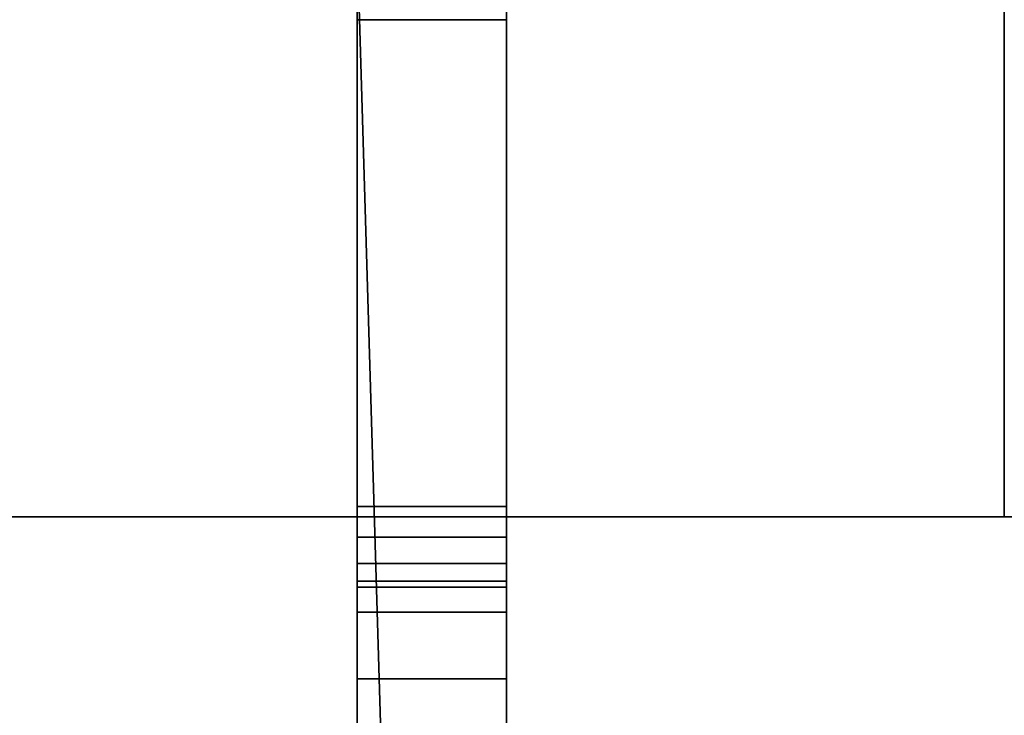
# Model space of a CAD drawing. Header units: millimetres. Extents: x -493 to 6693, y -115 to 145.
# Tile 291 of 656: x 323 to 343, y -19 to -5. Entities that reach past the tile are written whole.
import ezdxf

# ---------------------------------------------------------------- set-up
doc = ezdxf.new("R2010")
doc.units = ezdxf.units.MM
doc.layers.add('151', color=7, linetype='Continuous', true_color=0xffffff)

# ---------------------------------------------------------------- blocks, each defined once
blk = doc.blocks.new('UG_SURFACE_001')
at = {"layer": '151', "color": 252, "linetype": 'Continuous', "lineweight": 35}
for points in [[(492.5, -15, 2200.25), (492.5, 135, 2200.25), (-492.5, 135, 2200.25), (-492.5, -15, 2200.25)], [(-342.5, -15, 2050.25), (-342.5, 135, 2050.25), (342.5, 135, 2050.25), (342.5, -15, 2050.25)], [(492.5, -15, 2200.25), (-492.5, -15, 2200.25), (-342.5, -15, 2050.25), (342.5, -15, 2050.25)]]:
    blk.add_3dface(points, dxfattribs=at)
blk = doc.blocks.new('UG_SURFACE_009')
at = {"layer": '151', "color": 252, "linetype": 'Continuous', "lineweight": 35}
for points in [[(329.5, -16.913, 1758.25), (332.5, -16.913, 1758.25), (332.5, -0.913, 1758.25), (329.5, -0.913, 1758.25)], [(329.5, -0.913, 1765.25), (332.5, -0.913, 1765.25), (332.5, -16.913, 1765.25), (329.5, -16.913, 1765.25)], [(329.5, -14.789, 1771.4), (329.5, -5.013, 1771.4), (329.5, -0.913, 1765.25), (329.5, -16.913, 1765.25)], [(329.5, -16.913, 1758.25), (329.5, -0.913, 1758.25), (329.5, -4.401, 1751.978), (329.5, -5.013, 1752.1)], [(332.5, -14.789, 1752.1), (332.5, -5.013, 1752.1), (332.5, -0.913, 1758.25), (332.5, -16.913, 1758.25)], [(332.5, -16.913, 1765.25), (332.5, -0.913, 1765.25), (332.5, -4.401, 1771.522), (332.5, -5.013, 1771.4)], [(329.5, -3.413, 1744.5), (332.5, -3.413, 1744.5), (332.5, -27.565, 1744.5), (330.216, -27.454, 1744.5)], [(330.216, -27.454, 1744.5), (329.5, -27.565, 1744.5), (329.5, -3.413, 1744.5)], [(329.5, -3.413, 1779), (329.5, -27.565, 1779), (330.216, -27.454, 1779)], [(330.216, -27.454, 1779), (332.5, -27.565, 1779), (332.5, -3.413, 1779), (329.5, -3.413, 1779)], [(329.5, -14.789, 1748.9), (329.5, -5.013, 1748.9), (329.5, -3.413, 1744.5), (329.5, -27.565, 1744.5)], [(329.5, -27.565, 1779), (329.5, -3.413, 1779), (329.5, -5.013, 1774.6), (329.5, -14.789, 1774.6)], [(332.5, -14.789, 1774.6), (332.5, -5.013, 1774.6), (332.5, -3.413, 1779), (332.5, -27.565, 1779)], [(332.5, -27.565, 1744.5), (332.5, -3.413, 1744.5), (332.5, -5.013, 1748.9), (332.5, -14.789, 1748.9)], [(329.5, -5.013, 1752.1), (329.5, -18.252, 1758.516), (329.5, -16.913, 1758.25)], [(329.5, -18.252, 1758.516), (329.5, -5.013, 1752.1), (329.5, -14.789, 1752.1)], [(329.5, -5.013, 1774.6), (332.5, -5.013, 1774.6), (332.5, -14.789, 1774.6), (329.5, -14.789, 1774.6)], [(329.5, -5.013, 1752.1), (332.5, -5.013, 1752.1), (332.5, -14.789, 1752.1), (329.5, -14.789, 1752.1)], [(329.5, -14.789, 1748.9), (332.5, -14.789, 1748.9), (332.5, -5.013, 1748.9), (329.5, -5.013, 1748.9)], [(329.5, -14.789, 1771.4), (332.5, -14.789, 1771.4), (332.5, -5.013, 1771.4), (329.5, -5.013, 1771.4)], [(332.5, -5.013, 1771.4), (332.5, -18.252, 1764.984), (332.5, -16.913, 1765.25)], [(332.5, -18.252, 1764.984), (332.5, -5.013, 1771.4), (332.5, -14.789, 1771.4)], [(329.5, -16.913, 1765.25), (329.5, -15.409, 1771.515), (329.5, -14.789, 1771.4)], [(329.5, -27.565, 1744.5), (329.5, -15.409, 1749.015), (329.5, -14.789, 1748.9)], [(329.5, -14.789, 1752.1), (329.5, -15.409, 1751.985), (329.5, -19.388, 1759.275), (329.5, -18.252, 1758.516)], [(329.5, -14.789, 1774.6), (329.5, -15.409, 1774.485), (329.5, -27.565, 1779)], [(329.5, -15.409, 1771.515), (332.5, -15.409, 1771.515), (332.5, -14.789, 1771.4), (329.5, -14.789, 1771.4)], [(329.5, -14.789, 1774.6), (332.5, -14.789, 1774.6), (332.5, -15.409, 1774.485), (329.5, -15.409, 1774.485)], [(329.5, -15.409, 1749.015), (332.5, -15.409, 1749.015), (332.5, -14.789, 1748.9), (329.5, -14.789, 1748.9)], [(329.5, -14.789, 1752.1), (332.5, -14.789, 1752.1), (332.5, -15.409, 1751.985), (329.5, -15.409, 1751.985)], [(332.5, -16.913, 1758.25), (332.5, -15.409, 1751.985), (332.5, -14.789, 1752.1)], [(332.5, -27.565, 1779), (332.5, -15.409, 1774.485), (332.5, -14.789, 1774.6)], [(332.5, -14.789, 1771.4), (332.5, -15.409, 1771.515), (332.5, -19.388, 1764.225), (332.5, -18.252, 1764.984)], [(332.5, -14.789, 1748.9), (332.5, -15.409, 1749.015), (332.5, -27.565, 1744.5)], [(329.5, -15.936, 1771.86), (329.5, -15.409, 1771.515), (329.5, -16.913, 1765.25), (329.5, -18.252, 1764.984)], [(329.5, -20.147, 1760.411), (329.5, -15.409, 1751.985), (329.5, -15.936, 1751.64)], [(329.5, -27.565, 1779), (329.5, -15.409, 1774.485), (329.5, -15.936, 1774.14)], [(329.5, -15.409, 1751.985), (329.5, -20.147, 1760.411), (329.5, -19.388, 1759.275)], [(329.5, -15.936, 1749.36), (329.5, -15.409, 1749.015), (329.5, -27.565, 1744.5)], [(329.5, -15.936, 1771.86), (332.5, -15.936, 1771.86), (332.5, -15.409, 1771.515), (329.5, -15.409, 1771.515)], [(329.5, -15.409, 1774.485), (332.5, -15.409, 1774.485), (332.5, -15.936, 1774.14), (329.5, -15.936, 1774.14)], [(329.5, -15.936, 1749.36), (332.5, -15.936, 1749.36), (332.5, -15.409, 1749.015), (329.5, -15.409, 1749.015)], [(329.5, -15.409, 1751.985), (332.5, -15.409, 1751.985), (332.5, -15.936, 1751.64), (329.5, -15.936, 1751.64)], [(332.5, -20.147, 1763.089), (332.5, -15.409, 1771.515), (332.5, -15.936, 1771.86)], [(332.5, -27.565, 1744.5), (332.5, -15.409, 1749.015), (332.5, -15.936, 1749.36)], [(332.5, -16.913, 1758.25), (332.5, -18.252, 1758.516), (332.5, -15.409, 1751.985)], [(332.5, -18.252, 1758.516), (332.5, -19.388, 1759.275), (332.5, -15.409, 1751.985)], [(332.5, -15.936, 1751.64), (332.5, -15.409, 1751.985), (332.5, -19.388, 1759.275), (332.5, -20.147, 1760.411)], [(332.5, -15.936, 1774.14), (332.5, -15.409, 1774.485), (332.5, -27.565, 1779)], [(332.5, -15.409, 1771.515), (332.5, -20.147, 1763.089), (332.5, -19.388, 1764.225)], [(329.5, -15.936, 1771.86), (329.5, -18.252, 1764.984), (329.5, -19.388, 1764.225)], [(329.5, -20.147, 1763.089), (329.5, -16.289, 1772.382), (329.5, -15.936, 1771.86)], [(329.5, -15.936, 1751.64), (329.5, -16.289, 1751.118), (329.5, -20.147, 1760.411)], [(329.5, -27.565, 1744.5), (329.5, -16.289, 1749.882), (329.5, -15.936, 1749.36)], [(329.5, -15.936, 1774.14), (329.5, -16.289, 1773.618), (329.5, -27.565, 1779)], [(329.5, -19.388, 1764.225), (329.5, -20.147, 1763.089), (329.5, -15.936, 1771.86)], [(329.5, -16.289, 1772.382), (332.5, -16.289, 1772.382), (332.5, -15.936, 1771.86), (329.5, -15.936, 1771.86)], [(329.5, -15.936, 1774.14), (332.5, -15.936, 1774.14), (332.5, -16.289, 1773.618), (329.5, -16.289, 1773.618)], [(329.5, -16.289, 1749.882), (332.5, -16.289, 1749.882), (332.5, -15.936, 1749.36), (329.5, -15.936, 1749.36)], [(329.5, -15.936, 1751.64), (332.5, -15.936, 1751.64), (332.5, -16.289, 1751.118), (329.5, -16.289, 1751.118)], [(332.5, -20.147, 1760.411), (332.5, -16.289, 1751.118), (332.5, -15.936, 1751.64)], [(332.5, -27.565, 1779), (332.5, -16.289, 1773.618), (332.5, -15.936, 1774.14)], [(332.5, -15.936, 1771.86), (332.5, -16.289, 1772.382), (332.5, -20.147, 1763.089)], [(332.5, -15.936, 1749.36), (332.5, -16.289, 1749.882), (332.5, -27.565, 1744.5)], [(329.5, -27.565, 1779), (329.5, -16.413, 1773), (329.5, -16.289, 1772.382), (329.5, -20.147, 1763.089)], [(329.5, -20.147, 1760.411), (329.5, -16.289, 1751.118), (329.5, -16.413, 1750.5), (329.5, -27.565, 1744.5)], [(329.5, -27.565, 1744.5), (329.5, -16.413, 1750.5), (329.5, -16.289, 1749.882)], [(329.5, -16.289, 1773.618), (329.5, -16.413, 1773), (329.5, -27.565, 1779)], [(329.5, -16.413, 1773), (332.5, -16.413, 1773), (332.5, -16.289, 1772.382), (329.5, -16.289, 1772.382)], [(329.5, -16.289, 1773.618), (332.5, -16.289, 1773.618), (332.5, -16.413, 1773), (329.5, -16.413, 1773)], [(329.5, -16.413, 1750.5), (332.5, -16.413, 1750.5), (332.5, -16.289, 1749.882), (329.5, -16.289, 1749.882)], [(329.5, -16.289, 1751.118), (332.5, -16.289, 1751.118), (332.5, -16.413, 1750.5), (329.5, -16.413, 1750.5)], [(332.5, -27.565, 1744.5), (332.5, -16.413, 1750.5), (332.5, -16.289, 1751.118), (332.5, -20.147, 1760.411)], [(332.5, -20.147, 1763.089), (332.5, -16.289, 1772.382), (332.5, -16.413, 1773), (332.5, -27.565, 1779)], [(332.5, -27.565, 1779), (332.5, -16.413, 1773), (332.5, -16.289, 1773.618)], [(332.5, -16.289, 1749.882), (332.5, -16.413, 1750.5), (332.5, -27.565, 1744.5)], [(329.5, -18.252, 1758.516), (332.5, -18.252, 1758.516), (332.5, -16.913, 1758.25), (329.5, -16.913, 1758.25)], [(329.5, -16.913, 1765.25), (332.5, -16.913, 1765.25), (332.5, -18.252, 1764.984), (329.5, -18.252, 1764.984)], [(329.5, -19.388, 1759.275), (332.5, -19.388, 1759.275), (332.5, -18.252, 1758.516), (329.5, -18.252, 1758.516)], [(329.5, -18.252, 1764.984), (332.5, -18.252, 1764.984), (332.5, -19.388, 1764.225), (329.5, -19.388, 1764.225)]]:
    blk.add_3dface(points, dxfattribs=at)
blk = doc.blocks.new('UG_SURFACE_012')
at = {"layer": '151', "color": 252, "linetype": 'Continuous', "lineweight": 35}
for points in [[(329.5, -16.913, 323.25), (332.5, -16.913, 323.25), (332.5, -0.913, 323.25), (329.5, -0.913, 323.25)], [(329.5, -0.913, 330.25), (332.5, -0.913, 330.25), (332.5, -16.913, 330.25), (329.5, -16.913, 330.25)], [(329.5, -14.789, 336.4), (329.5, -5.013, 336.4), (329.5, -0.913, 330.25), (329.5, -16.913, 330.25)], [(329.5, -16.913, 323.25), (329.5, -0.913, 323.25), (329.5, -4.401, 316.978), (329.5, -5.013, 317.1)], [(332.5, -14.789, 317.1), (332.5, -5.013, 317.1), (332.5, -0.913, 323.25), (332.5, -16.913, 323.25)], [(332.5, -16.913, 330.25), (332.5, -0.913, 330.25), (332.5, -4.401, 336.522), (332.5, -5.013, 336.4)], [(329.5, -3.413, 309.5), (332.5, -3.413, 309.5), (332.5, -27.565, 309.5), (330.216, -27.454, 309.5)], [(330.216, -27.454, 309.5), (329.5, -27.565, 309.5), (329.5, -3.413, 309.5)], [(329.5, -3.413, 344), (329.5, -27.565, 344), (330.216, -27.454, 344)], [(330.216, -27.454, 344), (332.5, -27.565, 344), (332.5, -3.413, 344), (329.5, -3.413, 344)], [(329.5, -14.789, 313.9), (329.5, -5.013, 313.9), (329.5, -3.413, 309.5), (329.5, -27.565, 309.5)], [(329.5, -27.565, 344), (329.5, -3.413, 344), (329.5, -5.013, 339.6), (329.5, -14.789, 339.6)], [(332.5, -14.789, 339.6), (332.5, -5.013, 339.6), (332.5, -3.413, 344), (332.5, -27.565, 344)], [(332.5, -27.565, 309.5), (332.5, -3.413, 309.5), (332.5, -5.013, 313.9), (332.5, -14.789, 313.9)], [(329.5, -5.013, 317.1), (329.5, -18.252, 323.516), (329.5, -16.913, 323.25)], [(329.5, -18.252, 323.516), (329.5, -5.013, 317.1), (329.5, -14.789, 317.1)], [(329.5, -5.013, 339.6), (332.5, -5.013, 339.6), (332.5, -14.789, 339.6), (329.5, -14.789, 339.6)], [(329.5, -5.013, 317.1), (332.5, -5.013, 317.1), (332.5, -14.789, 317.1), (329.5, -14.789, 317.1)], [(329.5, -14.789, 313.9), (332.5, -14.789, 313.9), (332.5, -5.013, 313.9), (329.5, -5.013, 313.9)], [(329.5, -14.789, 336.4), (332.5, -14.789, 336.4), (332.5, -5.013, 336.4), (329.5, -5.013, 336.4)], [(332.5, -5.013, 336.4), (332.5, -18.252, 329.984), (332.5, -16.913, 330.25)], [(332.5, -18.252, 329.984), (332.5, -5.013, 336.4), (332.5, -14.789, 336.4)], [(329.5, -27.565, 309.5), (329.5, -15.409, 314.015), (329.5, -14.789, 313.9)], [(329.5, -16.913, 330.25), (329.5, -15.409, 336.515), (329.5, -14.789, 336.4)], [(329.5, -14.789, 317.1), (329.5, -15.409, 316.985), (329.5, -18.252, 323.516)], [(329.5, -14.789, 339.6), (329.5, -15.409, 339.485), (329.5, -27.565, 344)], [(329.5, -15.409, 336.515), (332.5, -15.409, 336.515), (332.5, -14.789, 336.4), (329.5, -14.789, 336.4)], [(329.5, -14.789, 339.6), (332.5, -14.789, 339.6), (332.5, -15.409, 339.485), (329.5, -15.409, 339.485)], [(329.5, -15.409, 314.015), (332.5, -15.409, 314.015), (332.5, -14.789, 313.9), (329.5, -14.789, 313.9)], [(329.5, -14.789, 317.1), (332.5, -14.789, 317.1), (332.5, -15.409, 316.985), (329.5, -15.409, 316.985)], [(332.5, -16.913, 323.25), (332.5, -15.409, 316.985), (332.5, -14.789, 317.1)], [(332.5, -27.565, 344), (332.5, -15.409, 339.485), (332.5, -14.789, 339.6)], [(332.5, -14.789, 313.9), (332.5, -15.409, 314.015), (332.5, -27.565, 309.5)], [(332.5, -14.789, 336.4), (332.5, -15.409, 336.515), (332.5, -18.252, 329.984)], [(329.5, -16.913, 330.25), (329.5, -18.252, 329.984), (329.5, -15.409, 336.515)], [(329.5, -19.388, 324.275), (329.5, -18.252, 323.516), (329.5, -15.409, 316.985), (329.5, -15.936, 316.64)], [(329.5, -15.936, 336.86), (329.5, -15.409, 336.515), (329.5, -18.252, 329.984), (329.5, -19.388, 329.225)], [(329.5, -27.565, 309.5), (329.5, -15.936, 314.36), (329.5, -15.409, 314.015)], [(329.5, -15.409, 339.485), (329.5, -15.936, 339.14), (329.5, -27.565, 344)], [(329.5, -15.936, 336.86), (332.5, -15.936, 336.86), (332.5, -15.409, 336.515), (329.5, -15.409, 336.515)], [(329.5, -15.409, 339.485), (332.5, -15.409, 339.485), (332.5, -15.936, 339.14), (329.5, -15.936, 339.14)], [(329.5, -15.936, 314.36), (332.5, -15.936, 314.36), (332.5, -15.409, 314.015), (329.5, -15.409, 314.015)], [(329.5, -15.409, 316.985), (332.5, -15.409, 316.985), (332.5, -15.936, 316.64), (329.5, -15.936, 316.64)], [(332.5, -16.913, 323.25), (332.5, -18.252, 323.516), (332.5, -15.409, 316.985)], [(332.5, -15.936, 316.64), (332.5, -15.409, 316.985), (332.5, -18.252, 323.516), (332.5, -19.388, 324.275)], [(332.5, -27.565, 344), (332.5, -15.936, 339.14), (332.5, -15.409, 339.485)], [(332.5, -15.409, 314.015), (332.5, -15.936, 314.36), (332.5, -27.565, 309.5)], [(332.5, -19.388, 329.225), (332.5, -18.252, 329.984), (332.5, -15.409, 336.515), (332.5, -15.936, 336.86)], [(329.5, -20.147, 325.411), (329.5, -15.936, 316.64), (329.5, -16.289, 316.118)], [(329.5, -27.565, 344), (329.5, -15.936, 339.14), (329.5, -16.289, 338.618)], [(329.5, -15.936, 316.64), (329.5, -20.147, 325.411), (329.5, -19.388, 324.275)], [(329.5, -16.289, 337.382), (329.5, -15.936, 336.86), (329.5, -20.147, 328.089)], [(329.5, -19.388, 329.225), (329.5, -20.147, 328.089), (329.5, -15.936, 336.86)], [(329.5, -16.289, 314.882), (329.5, -15.936, 314.36), (329.5, -27.565, 309.5)], [(329.5, -16.289, 337.382), (332.5, -16.289, 337.382), (332.5, -15.936, 336.86), (329.5, -15.936, 336.86)], [(329.5, -15.936, 339.14), (332.5, -15.936, 339.14), (332.5, -16.289, 338.618), (329.5, -16.289, 338.618)], [(329.5, -16.289, 314.882), (332.5, -16.289, 314.882), (332.5, -15.936, 314.36), (329.5, -15.936, 314.36)], [(329.5, -15.936, 316.64), (332.5, -15.936, 316.64), (332.5, -16.289, 316.118), (329.5, -16.289, 316.118)], [(332.5, -20.147, 328.089), (332.5, -15.936, 336.86), (332.5, -16.289, 337.382)], [(332.5, -27.565, 309.5), (332.5, -15.936, 314.36), (332.5, -16.289, 314.882)], [(332.5, -19.388, 324.275), (332.5, -20.147, 325.411), (332.5, -15.936, 316.64)], [(332.5, -16.289, 316.118), (332.5, -15.936, 316.64), (332.5, -20.147, 325.411)], [(332.5, -16.289, 338.618), (332.5, -15.936, 339.14), (332.5, -27.565, 344)], [(332.5, -15.936, 336.86), (332.5, -20.147, 328.089), (332.5, -19.388, 329.225)], [(329.5, -27.565, 344), (329.5, -16.413, 338), (329.5, -16.289, 337.382), (329.5, -20.147, 328.089)], [(329.5, -20.147, 325.411), (329.5, -16.289, 316.118), (329.5, -16.413, 315.5), (329.5, -27.565, 309.5)], [(329.5, -27.565, 309.5), (329.5, -16.413, 315.5), (329.5, -16.289, 314.882)], [(329.5, -16.289, 338.618), (329.5, -16.413, 338), (329.5, -27.565, 344)], [(329.5, -16.413, 338), (332.5, -16.413, 338), (332.5, -16.289, 337.382), (329.5, -16.289, 337.382)], [(329.5, -16.289, 338.618), (332.5, -16.289, 338.618), (332.5, -16.413, 338), (329.5, -16.413, 338)], [(329.5, -16.413, 315.5), (332.5, -16.413, 315.5), (332.5, -16.289, 314.882), (329.5, -16.289, 314.882)], [(329.5, -16.289, 316.118), (332.5, -16.289, 316.118), (332.5, -16.413, 315.5), (329.5, -16.413, 315.5)], [(332.5, -27.565, 309.5), (332.5, -16.413, 315.5), (332.5, -16.289, 316.118), (332.5, -20.147, 325.411)], [(332.5, -20.147, 328.089), (332.5, -16.289, 337.382), (332.5, -16.413, 338), (332.5, -27.565, 344)], [(332.5, -27.565, 344), (332.5, -16.413, 338), (332.5, -16.289, 338.618)], [(332.5, -16.289, 314.882), (332.5, -16.413, 315.5), (332.5, -27.565, 309.5)], [(329.5, -18.252, 323.516), (332.5, -18.252, 323.516), (332.5, -16.913, 323.25), (329.5, -16.913, 323.25)], [(329.5, -16.913, 330.25), (332.5, -16.913, 330.25), (332.5, -18.252, 329.984), (329.5, -18.252, 329.984)], [(329.5, -19.388, 324.275), (332.5, -19.388, 324.275), (332.5, -18.252, 323.516), (329.5, -18.252, 323.516)], [(329.5, -18.252, 329.984), (332.5, -18.252, 329.984), (332.5, -19.388, 329.225), (329.5, -19.388, 329.225)]]:
    blk.add_3dface(points, dxfattribs=at)
blk = doc.blocks.new('UG_SURFACE_017')
at = {"layer": '151', "color": 252, "linetype": 'Continuous', "lineweight": 35}
for points in [[(329.5, -16.913, 1508.25), (332.5, -16.913, 1508.25), (332.5, -0.913, 1508.25), (329.5, -0.913, 1508.25)], [(329.5, -0.913, 1515.25), (332.5, -0.913, 1515.25), (332.5, -16.913, 1515.25), (329.5, -16.913, 1515.25)], [(329.5, -14.789, 1521.4), (329.5, -5.013, 1521.4), (329.5, -0.913, 1515.25), (329.5, -16.913, 1515.25)], [(329.5, -16.913, 1508.25), (329.5, -0.913, 1508.25), (329.5, -4.401, 1501.978), (329.5, -5.013, 1502.1)], [(332.5, -14.789, 1502.1), (332.5, -5.013, 1502.1), (332.5, -0.913, 1508.25), (332.5, -16.913, 1508.25)], [(332.5, -16.913, 1515.25), (332.5, -0.913, 1515.25), (332.5, -4.401, 1521.522), (332.5, -5.013, 1521.4)], [(329.5, -3.413, 1494.5), (332.5, -3.413, 1494.5), (332.5, -27.565, 1494.5), (330.216, -27.454, 1494.5)], [(330.216, -27.454, 1494.5), (329.5, -27.565, 1494.5), (329.5, -3.413, 1494.5)], [(329.5, -3.413, 1529), (329.5, -27.565, 1529), (330.216, -27.454, 1529)], [(330.216, -27.454, 1529), (332.5, -27.565, 1529), (332.5, -3.413, 1529), (329.5, -3.413, 1529)], [(329.5, -14.789, 1498.9), (329.5, -5.013, 1498.9), (329.5, -3.413, 1494.5), (329.5, -27.565, 1494.5)], [(329.5, -27.565, 1529), (329.5, -3.413, 1529), (329.5, -5.013, 1524.6), (329.5, -14.789, 1524.6)], [(332.5, -14.789, 1524.6), (332.5, -5.013, 1524.6), (332.5, -3.413, 1529), (332.5, -27.565, 1529)], [(332.5, -27.565, 1494.5), (332.5, -3.413, 1494.5), (332.5, -5.013, 1498.9), (332.5, -14.789, 1498.9)], [(329.5, -5.013, 1502.1), (329.5, -18.252, 1508.516), (329.5, -16.913, 1508.25)], [(329.5, -18.252, 1508.516), (329.5, -5.013, 1502.1), (329.5, -14.789, 1502.1)], [(329.5, -5.013, 1524.6), (332.5, -5.013, 1524.6), (332.5, -14.789, 1524.6), (329.5, -14.789, 1524.6)], [(329.5, -5.013, 1502.1), (332.5, -5.013, 1502.1), (332.5, -14.789, 1502.1), (329.5, -14.789, 1502.1)], [(329.5, -14.789, 1498.9), (332.5, -14.789, 1498.9), (332.5, -5.013, 1498.9), (329.5, -5.013, 1498.9)], [(329.5, -14.789, 1521.4), (332.5, -14.789, 1521.4), (332.5, -5.013, 1521.4), (329.5, -5.013, 1521.4)], [(332.5, -5.013, 1521.4), (332.5, -18.252, 1514.984), (332.5, -16.913, 1515.25)], [(332.5, -18.252, 1514.984), (332.5, -5.013, 1521.4), (332.5, -14.789, 1521.4)], [(329.5, -16.913, 1515.25), (329.5, -15.409, 1521.515), (329.5, -14.789, 1521.4)], [(329.5, -27.565, 1494.5), (329.5, -15.409, 1499.015), (329.5, -14.789, 1498.9)], [(329.5, -14.789, 1502.1), (329.5, -15.409, 1501.985), (329.5, -19.388, 1509.275), (329.5, -18.252, 1508.516)], [(329.5, -14.789, 1524.6), (329.5, -15.409, 1524.485), (329.5, -27.565, 1529)], [(329.5, -15.409, 1521.515), (332.5, -15.409, 1521.515), (332.5, -14.789, 1521.4), (329.5, -14.789, 1521.4)], [(329.5, -14.789, 1524.6), (332.5, -14.789, 1524.6), (332.5, -15.409, 1524.485), (329.5, -15.409, 1524.485)], [(329.5, -15.409, 1499.015), (332.5, -15.409, 1499.015), (332.5, -14.789, 1498.9), (329.5, -14.789, 1498.9)], [(329.5, -14.789, 1502.1), (332.5, -14.789, 1502.1), (332.5, -15.409, 1501.985), (329.5, -15.409, 1501.985)], [(332.5, -16.913, 1508.25), (332.5, -15.409, 1501.985), (332.5, -14.789, 1502.1)], [(332.5, -27.565, 1529), (332.5, -15.409, 1524.485), (332.5, -14.789, 1524.6)], [(332.5, -14.789, 1521.4), (332.5, -15.409, 1521.515), (332.5, -19.388, 1514.225), (332.5, -18.252, 1514.984)], [(332.5, -14.789, 1498.9), (332.5, -15.409, 1499.015), (332.5, -27.565, 1494.5)], [(329.5, -15.936, 1521.86), (329.5, -15.409, 1521.515), (329.5, -16.913, 1515.25), (329.5, -18.252, 1514.984)], [(329.5, -20.147, 1510.411), (329.5, -15.409, 1501.985), (329.5, -15.936, 1501.64)], [(329.5, -27.565, 1529), (329.5, -15.409, 1524.485), (329.5, -15.936, 1524.14)], [(329.5, -15.409, 1501.985), (329.5, -20.147, 1510.411), (329.5, -19.388, 1509.275)], [(329.5, -15.936, 1499.36), (329.5, -15.409, 1499.015), (329.5, -27.565, 1494.5)], [(329.5, -15.936, 1521.86), (332.5, -15.936, 1521.86), (332.5, -15.409, 1521.515), (329.5, -15.409, 1521.515)], [(329.5, -15.409, 1524.485), (332.5, -15.409, 1524.485), (332.5, -15.936, 1524.14), (329.5, -15.936, 1524.14)], [(329.5, -15.936, 1499.36), (332.5, -15.936, 1499.36), (332.5, -15.409, 1499.015), (329.5, -15.409, 1499.015)], [(329.5, -15.409, 1501.985), (332.5, -15.409, 1501.985), (332.5, -15.936, 1501.64), (329.5, -15.936, 1501.64)], [(332.5, -20.147, 1513.089), (332.5, -15.409, 1521.515), (332.5, -15.936, 1521.86)], [(332.5, -27.565, 1494.5), (332.5, -15.409, 1499.015), (332.5, -15.936, 1499.36)], [(332.5, -16.913, 1508.25), (332.5, -18.252, 1508.516), (332.5, -15.409, 1501.985)], [(332.5, -18.252, 1508.516), (332.5, -19.388, 1509.275), (332.5, -15.409, 1501.985)], [(332.5, -15.936, 1501.64), (332.5, -15.409, 1501.985), (332.5, -19.388, 1509.275), (332.5, -20.147, 1510.411)], [(332.5, -15.936, 1524.14), (332.5, -15.409, 1524.485), (332.5, -27.565, 1529)], [(332.5, -15.409, 1521.515), (332.5, -20.147, 1513.089), (332.5, -19.388, 1514.225)], [(329.5, -15.936, 1521.86), (329.5, -18.252, 1514.984), (329.5, -19.388, 1514.225)], [(329.5, -20.147, 1513.089), (329.5, -16.289, 1522.382), (329.5, -15.936, 1521.86)], [(329.5, -15.936, 1501.64), (329.5, -16.289, 1501.118), (329.5, -20.147, 1510.411)], [(329.5, -27.565, 1494.5), (329.5, -16.289, 1499.882), (329.5, -15.936, 1499.36)], [(329.5, -15.936, 1524.14), (329.5, -16.289, 1523.618), (329.5, -27.565, 1529)], [(329.5, -19.388, 1514.225), (329.5, -20.147, 1513.089), (329.5, -15.936, 1521.86)], [(329.5, -16.289, 1522.382), (332.5, -16.289, 1522.382), (332.5, -15.936, 1521.86), (329.5, -15.936, 1521.86)], [(329.5, -15.936, 1524.14), (332.5, -15.936, 1524.14), (332.5, -16.289, 1523.618), (329.5, -16.289, 1523.618)], [(329.5, -16.289, 1499.882), (332.5, -16.289, 1499.882), (332.5, -15.936, 1499.36), (329.5, -15.936, 1499.36)], [(329.5, -15.936, 1501.64), (332.5, -15.936, 1501.64), (332.5, -16.289, 1501.118), (329.5, -16.289, 1501.118)], [(332.5, -20.147, 1510.411), (332.5, -16.289, 1501.118), (332.5, -15.936, 1501.64)], [(332.5, -27.565, 1529), (332.5, -16.289, 1523.618), (332.5, -15.936, 1524.14)], [(332.5, -15.936, 1521.86), (332.5, -16.289, 1522.382), (332.5, -20.147, 1513.089)], [(332.5, -15.936, 1499.36), (332.5, -16.289, 1499.882), (332.5, -27.565, 1494.5)], [(329.5, -27.565, 1529), (329.5, -16.413, 1523), (329.5, -16.289, 1522.382), (329.5, -20.147, 1513.089)], [(329.5, -20.147, 1510.411), (329.5, -16.289, 1501.118), (329.5, -16.413, 1500.5), (329.5, -27.565, 1494.5)], [(329.5, -27.565, 1494.5), (329.5, -16.413, 1500.5), (329.5, -16.289, 1499.882)], [(329.5, -16.289, 1523.618), (329.5, -16.413, 1523), (329.5, -27.565, 1529)], [(329.5, -16.413, 1523), (332.5, -16.413, 1523), (332.5, -16.289, 1522.382), (329.5, -16.289, 1522.382)], [(329.5, -16.289, 1523.618), (332.5, -16.289, 1523.618), (332.5, -16.413, 1523), (329.5, -16.413, 1523)], [(329.5, -16.413, 1500.5), (332.5, -16.413, 1500.5), (332.5, -16.289, 1499.882), (329.5, -16.289, 1499.882)], [(329.5, -16.289, 1501.118), (332.5, -16.289, 1501.118), (332.5, -16.413, 1500.5), (329.5, -16.413, 1500.5)], [(332.5, -27.565, 1494.5), (332.5, -16.413, 1500.5), (332.5, -16.289, 1501.118), (332.5, -20.147, 1510.411)], [(332.5, -20.147, 1513.089), (332.5, -16.289, 1522.382), (332.5, -16.413, 1523), (332.5, -27.565, 1529)], [(332.5, -27.565, 1529), (332.5, -16.413, 1523), (332.5, -16.289, 1523.618)], [(332.5, -16.289, 1499.882), (332.5, -16.413, 1500.5), (332.5, -27.565, 1494.5)], [(329.5, -18.252, 1508.516), (332.5, -18.252, 1508.516), (332.5, -16.913, 1508.25), (329.5, -16.913, 1508.25)], [(329.5, -16.913, 1515.25), (332.5, -16.913, 1515.25), (332.5, -18.252, 1514.984), (329.5, -18.252, 1514.984)], [(329.5, -19.388, 1509.275), (332.5, -19.388, 1509.275), (332.5, -18.252, 1508.516), (329.5, -18.252, 1508.516)], [(329.5, -18.252, 1514.984), (332.5, -18.252, 1514.984), (332.5, -19.388, 1514.225), (329.5, -19.388, 1514.225)]]:
    blk.add_3dface(points, dxfattribs=at)
blk = doc.blocks.new('UG_SURFACE_088')
at = {"layer": '151', "color": 252, "linetype": 'Continuous', "lineweight": 35}
for points in [[(-353, -15, 2060.25), (353, -15, 2060.25), (351.5, -15, 2058.75), (-351.5, -15, 2058.75)], [(-353, -15, 2060.25), (-353, -21.92, 2060.25), (353, -21.92, 2060.25), (353, -15, 2060.25)], [(-351.5, -15, 2058.75), (351.5, -15, 2058.75), (351.5, -21.92, 2058.75), (-351.5, -21.92, 2058.75)]]:
    blk.add_3dface(points, dxfattribs=at)

msp = doc.modelspace()

# ---------------------------------------------------------------- linework, layer by layer
at = {"layer": '151', "color": 253, "linetype": 'Continuous', "lineweight": -3}
for p, q in [((342.5, -15, 2050.25), (342.5, 135, 2050.25)), ((342.5, 135, -7.75), (342.5, -15, -7.75)), ((329.5, -16.913, 1765.25), (329.5, -0.913, 1765.25)), ((329.5, -0.913, 1758.25), (329.5, -16.913, 1758.25)), ((329.5, -0.913, 323.25), (329.5, -16.913, 323.25)), ((329.5, -16.913, 330.25), (329.5, -0.913, 330.25)), ((329.5, -16.913, 1515.25), (329.5, -0.913, 1515.25)), ((329.5, -0.913, 1508.25), (329.5, -16.913, 1508.25)), ((329.5, -0.913, 323.25), (329.5, -16.913, 323.25)), ((329.5, -16.913, 1765.25), (329.5, -0.913, 1765.25)), ((332.5, -16.913, 1765.25), (332.5, -0.913, 1765.25)), ((332.5, -0.913, 1758.25), (332.5, -16.913, 1758.25)), ((332.5, -0.913, 323.25), (332.5, -16.913, 323.25)), ((332.5, -16.913, 330.25), (332.5, -0.913, 330.25)), ((332.5, -0.913, 1508.25), (332.5, -16.913, 1508.25)), ((332.5, -16.913, 1515.25), (332.5, -0.913, 1515.25)), ((329.5, -27.565, 1744.5), (329.5, -3.413, 1744.5)), ((329.5, -3.413, 1779), (329.5, -27.565, 1779)), ((329.5, -27.565, 309.5), (329.5, -3.413, 309.5)), ((329.5, -3.413, 344), (329.5, -27.565, 344)), ((329.5, -27.565, 1494.5), (329.5, -3.413, 1494.5)), ((329.5, -3.413, 1529), (329.5, -27.565, 1529)), ((332.5, -3.413, 1779), (332.5, -27.565, 1779)), ((332.5, -27.565, 1744.5), (332.5, -3.413, 1744.5)), ((332.5, -27.565, 309.5), (332.5, -3.413, 309.5)), ((332.5, -3.413, 344), (332.5, -27.565, 344)), ((332.5, -27.565, 1494.5), (332.5, -3.413, 1494.5)), ((332.5, -3.413, 1529), (332.5, -27.565, 1529)), ((332.5, -3.413, 1779), (332.5, -27.565, 1779)), ((329.5, -14.789, 1752.1), (329.5, -5.013, 1752.1)), ((332.5, -5.013, 1752.1), (329.5, -5.013, 1752.1)), ((329.5, -14.789, 1774.6), (329.5, -5.013, 1774.6)), ((329.5, -5.013, 1771.4), (329.5, -14.789, 1771.4)), ((329.5, -5.013, 1748.9), (329.5, -14.789, 1748.9)), ((332.5, -5.013, 1748.9), (329.5, -5.013, 1748.9)), ((329.5, -14.789, 339.6), (329.5, -5.013, 339.6)), ((332.5, -5.013, 313.9), (329.5, -5.013, 313.9)), ((329.5, -5.013, 313.9), (329.5, -14.789, 313.9)), ((329.5, -14.789, 317.1), (329.5, -5.013, 317.1)), ((332.5, -5.013, 317.1), (329.5, -5.013, 317.1)), ((329.5, -5.013, 336.4), (329.5, -14.789, 336.4)), ((332.5, -5.013, 1498.9), (329.5, -5.013, 1498.9)), ((329.5, -5.013, 1498.9), (329.5, -14.789, 1498.9)), ((329.5, -14.789, 1502.1), (329.5, -5.013, 1502.1)), ((329.5, -14.789, 1524.6), (329.5, -5.013, 1524.6)), ((332.5, -5.013, 1502.1), (329.5, -5.013, 1502.1)), ((329.5, -5.013, 1521.4), (329.5, -14.789, 1521.4)), ((332.5, -14.789, 1774.6), (332.5, -5.013, 1774.6)), ((332.5, -5.013, 1771.4), (332.5, -14.789, 1771.4)), ((332.5, -5.013, 1748.9), (332.5, -14.789, 1748.9)), ((332.5, -14.789, 1752.1), (332.5, -5.013, 1752.1)), ((332.5, -5.013, 313.9), (332.5, -14.789, 313.9)), ((332.5, -14.789, 317.1), (332.5, -5.013, 317.1)), ((332.5, -14.789, 339.6), (332.5, -5.013, 339.6)), ((332.5, -5.013, 336.4), (332.5, -14.789, 336.4)), ((332.5, -5.013, 1498.9), (332.5, -14.789, 1498.9)), ((332.5, -14.789, 1524.6), (332.5, -5.013, 1524.6)), ((332.5, -5.013, 1521.4), (332.5, -14.789, 1521.4)), ((332.5, -14.789, 1502.1), (332.5, -5.013, 1502.1)), ((332.5, -14.789, 1502.1), (332.5, -5.013, 1502.1)), ((332.5, -14.789, 1748.9), (329.5, -14.789, 1748.9)), ((332.5, -14.789, 1771.4), (329.5, -14.789, 1771.4)), ((332.5, -14.789, 1752.1), (329.5, -14.789, 1752.1)), ((332.5, -14.789, 1774.6), (329.5, -14.789, 1774.6)), ((332.5, -14.789, 313.9), (329.5, -14.789, 313.9)), ((332.5, -14.789, 336.4), (329.5, -14.789, 336.4)), ((332.5, -14.789, 339.6), (329.5, -14.789, 339.6)), ((332.5, -14.789, 317.1), (329.5, -14.789, 317.1)), ((332.5, -14.789, 1498.9), (329.5, -14.789, 1498.9)), ((332.5, -14.789, 1521.4), (329.5, -14.789, 1521.4)), ((332.5, -14.789, 1524.6), (329.5, -14.789, 1524.6)), ((332.5, -14.789, 1502.1), (329.5, -14.789, 1502.1)), ((-492.5, -15, 2200.25), (492.5, -15, 2200.25)), ((353, -15, 2060.25), (-353, -15, 2060.25)), ((351.5, -15, 2058.75), (-351.5, -15, 2058.75)), ((342.5, -15, 2050.25), (-342.5, -15, 2050.25)), ((342.5, -15, -7.75), (342.5, -15, 2050.25)), ((342.5, -15, -7.75), (492.5, -15, -7.75)), ((332.5, -16.913, 1758.25), (329.5, -16.913, 1758.25)), ((332.5, -16.913, 1765.25), (329.5, -16.913, 1765.25)), ((332.5, -16.913, 330.25), (329.5, -16.913, 330.25)), ((332.5, -16.913, 323.25), (329.5, -16.913, 323.25)), ((332.5, -16.913, 1508.25), (329.5, -16.913, 1508.25)), ((332.5, -16.913, 1515.25), (329.5, -16.913, 1515.25))]:
    msp.add_line(p, q, dxfattribs=at)
at = {"layer": '151', "color": 253, "linetype": 'Continuous', "lineweight": -3, "extrusion": (-1, 0, 0)}
for centre, radius, start, end in [((5.013, 1750.5, -329.5), 1.6, 90, 270), ((5.013, 315.5, -329.5), 1.6, 90, 270), ((5.013, 1500.5, -329.5), 1.6, 90, 270), ((5.013, 1750.5, -332.5), 1.6, 90, 270), ((5.013, 315.5, -332.5), 1.6, 90, 270), ((5.013, 1500.5, -332.5), 1.6, 90, 270), ((14.813, 1773, -329.5), 1.6, 269.136, 90.864), ((14.813, 1750.5, -329.5), 1.6, 269.136, 90.864), ((14.813, 315.5, -329.5), 1.6, 269.136, 90.864), ((14.813, 338, -329.5), 1.6, 269.136, 90.864), ((14.813, 1523, -329.5), 1.6, 269.136, 90.864), ((14.813, 1500.5, -329.5), 1.6, 269.136, 90.864), ((14.813, 1773, -332.5), 1.6, 269.136, 90.864), ((14.813, 1750.5, -332.5), 1.6, 269.136, 90.864), ((14.813, 338, -332.5), 1.6, 269.136, 90.864), ((14.813, 315.5, -332.5), 1.6, 269.136, 90.864), ((14.813, 1500.5, -332.5), 1.6, 269.136, 90.864), ((14.813, 1523, -332.5), 1.6, 269.136, 90.864), ((14.813, 338, -332.5), 1.6, 269.136, 90.864), ((16.913, 1761.75, -329.5), 3.5, 270, 90), ((16.913, 326.75, -329.5), 3.5, 270, 90), ((16.913, 1511.75, -329.5), 3.5, 270, 90), ((16.913, 1761.75, -332.5), 3.5, 270, 90), ((16.913, 326.75, -332.5), 3.5, 270, 90), ((16.913, 1511.75, -332.5), 3.5, 270, 90)]:
    msp.add_arc(centre, radius, start, end, dxfattribs=at)

# ---------------------------------------------------------------- block references
at = {"layer": '151', "color": 253, "linetype": 'Continuous', "lineweight": -3}
for name in ['UG_SURFACE_088', 'UG_SURFACE_001', 'UG_SURFACE_009', 'UG_SURFACE_012', 'UG_SURFACE_017']:
    msp.add_blockref(name, (0, 0), dxfattribs=at)

doc.saveas('drawing.dxf')
